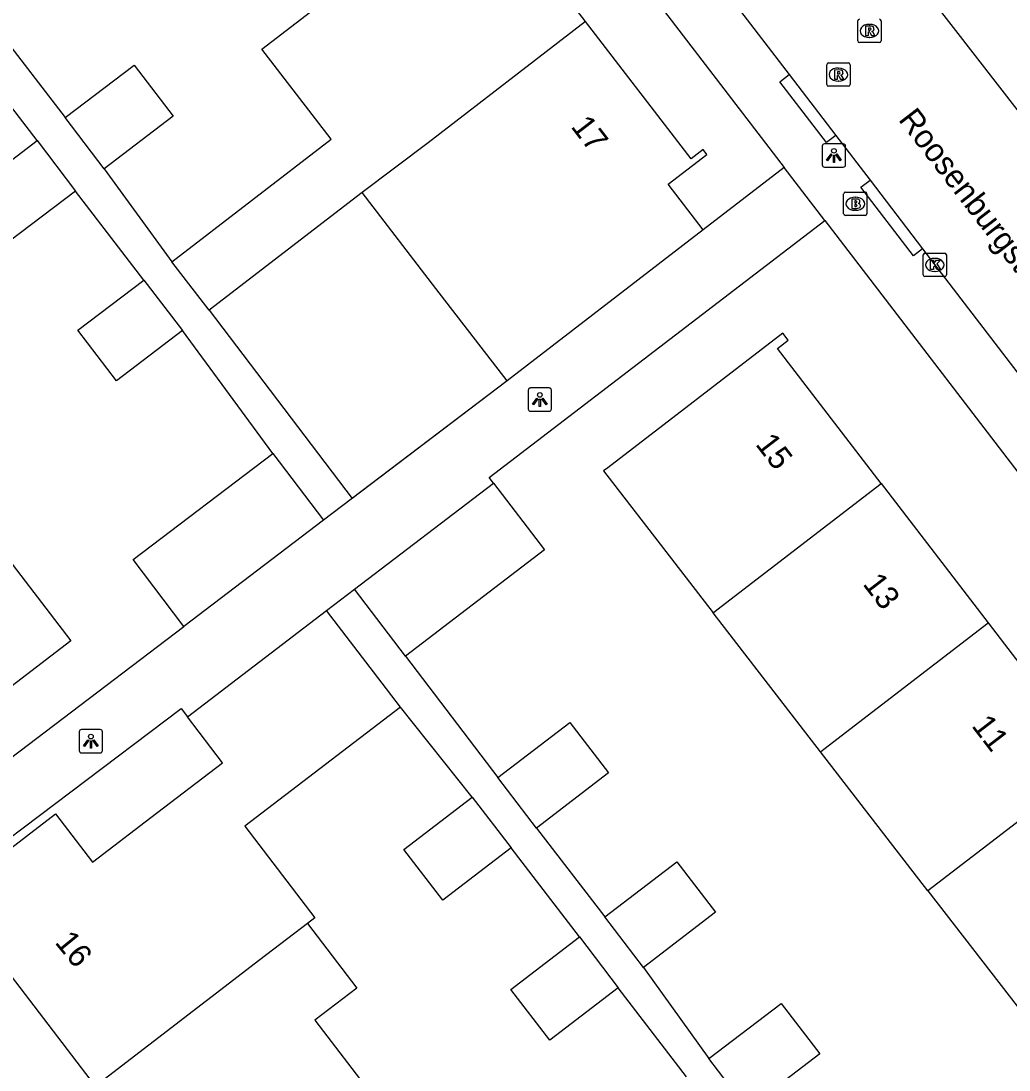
# Model space of a CAD drawing. Extents: x 159353 to 160616, y 385893 to 387321.
# Drawn here: x 160292.62 to 160335.04, y 386576.89 to 386621.93 of the extents above; entities that cross this region are included whole.
import ezdxf

# ---------------------------------------------------------------- set-up
doc = ezdxf.new("R2010")
doc.units = 0
for name, color, linetype in [('IMGEO_Brandkraan', 7, 'Continuous'), ('IMGEO_Kolk', 7, 'Continuous'), ('IMGEO_Lichtpunt', 7, 'Continuous'), ('IMGEO_Muur', 7, 'Continuous'), ('IMGEO_Openbare_ruimte_label', 7, 'Continuous'), ('IMGEO_Pand', 7, 'Continuous'), ('IMGEO_Pand_nummerreeks', 7, 'Continuous'), ('IMGEO_Rijbaan_lokaal_open', 7, 'Continuous'), ('IMGEO_Rioolput', 7, 'Continuous'), ('IMGEO_Voetpad_open', 7, 'Continuous')]:
    doc.layers.add(name, color=color, linetype=linetype)

msp = doc.modelspace()

# ---------------------------------------------------------------- linework, layer by layer
at = {"layer": 'IMGEO_Brandkraan'}
for p, q in [((160327.942, 386613.654), (160327.942, 386614.506)), ((160328.017, 386614.58), (160328.869, 386614.58)), ((160328.43, 386614.36), (160328.455, 386614.36)), ((160328.943, 386614.506), (160328.943, 386613.654)), ((160328.453, 386613.8), (160328.428, 386613.8)), ((160328.869, 386613.58), (160328.017, 386613.58))]:
    msp.add_line(p, q, dxfattribs=at)
for points in [[(160327.942, 386613.654), (160327.942, 386614.506)], [(160328.017, 386614.58), (160328.869, 386614.58)], [(160328.29, 386614.28), (160328.29, 386613.88), (160328.503, 386613.88)], [(160328.521, 386614.28), (160328.29, 386614.28)], [(160328.469, 386614.199), (160328.415, 386614.199), (160328.415, 386614.123)], [(160328.943, 386614.506), (160328.943, 386613.654)], [(160328.415, 386614.123), (160328.468, 386614.123)], [(160328.477, 386614.047), (160328.415, 386614.047), (160328.415, 386613.966)], [(160328.415, 386613.966), (160328.477, 386613.966)], [(160328.869, 386613.58), (160328.017, 386613.58)]]:
    msp.add_lwpolyline(points, dxfattribs=at)
for centre, radius, start, end in [((160328.019, 386614.504), 0.0765, 91.552, 178.448), ((160328.019, 386614.504), 0.0765, 91.552, 178.448), ((160328.47, 386614.161), 0.0379, 267.8285, 90.9355), ((160328.525, 386614.135), 0.145, 59.4692, 91.5367), ((160328.55, 386614.182), 0.0922, 285.5137, 58.1501), ((160328.867, 386614.504), 0.0765, 1.552, 88.448), ((160328.867, 386614.504), 0.0765, 1.552, 88.448), ((160328.478, 386614.006), 0.0404, 269.8759, 90.5077), ((160328.509, 386614.131), 0.251, 268.6676, 293.5347), ((160328.555, 386613.99), 0.105, 301.3115, 78.989), ((160328.019, 386613.656), 0.0765, 181.552, 268.448), ((160328.019, 386613.656), 0.0765, 181.552, 268.448), ((160328.867, 386613.656), 0.0765, 271.552, 358.448), ((160328.867, 386613.656), 0.0765, 271.552, 358.448)]:
    msp.add_arc(centre, radius, start, end, dxfattribs=at)
for centre, major_axis, ratio, start_param, end_param in [((160328.429, 386614.08), (-0.387, 0.002), 0.722429, 4.712389, 7.853982), ((160328.454, 386614.08), (-0.39, 0.002), 0.717154, 1.570796, 4.712389)]:
    msp.add_ellipse(centre, major_axis=major_axis, ratio=ratio, start_param=start_param, end_param=end_param, dxfattribs=at)
at = {"layer": 'IMGEO_Kolk'}
for p, q in [((160331.431, 386611.955), (160332.283, 386611.955)), ((160331.356, 386611.029), (160331.356, 386611.881)), ((160331.844, 386611.735), (160331.869, 386611.735)), ((160332.357, 386611.881), (160332.357, 386611.029)), ((160331.867, 386611.175), (160331.842, 386611.175)), ((160332.283, 386610.955), (160331.431, 386610.955))]:
    msp.add_line(p, q, dxfattribs=at)
for points in [[(160331.431, 386611.955), (160332.283, 386611.955)], [(160331.356, 386611.029), (160331.356, 386611.881)], [(160331.677, 386611.655), (160331.8, 386611.655), (160331.8, 386611.504), (160331.93, 386611.655), (160332.094, 386611.655), (160331.948, 386611.504), (160332.101, 386611.255), (160331.949, 386611.255), (160331.864, 386611.419), (160331.8, 386611.352), (160331.8, 386611.255), (160331.677, 386611.255), (160331.677, 386611.655)], [(160332.357, 386611.881), (160332.357, 386611.029)], [(160332.283, 386610.955), (160331.431, 386610.955)]]:
    msp.add_lwpolyline(points, dxfattribs=at)
for centre, start, end in [((160331.433, 386611.879), 91.552, 178.448), ((160331.433, 386611.879), 91.552, 178.448), ((160332.281, 386611.879), 1.552, 88.448), ((160332.281, 386611.879), 1.552, 88.448), ((160331.433, 386611.031), 181.552, 268.448), ((160331.433, 386611.031), 181.552, 268.448), ((160332.281, 386611.031), 271.552, 358.448), ((160332.281, 386611.031), 271.552, 358.448)]:
    msp.add_arc(centre, 0.0765, start, end, dxfattribs=at)
for centre, major_axis, ratio, start_param, end_param in [((160331.843, 386611.455), (-0.387, 0.002), 0.722429, 4.712389, 7.853982), ((160331.868, 386611.455), (-0.39, 0.002), 0.717154, 1.570796, 4.712389)]:
    msp.add_ellipse(centre, major_axis=major_axis, ratio=ratio, start_param=start_param, end_param=end_param, dxfattribs=at)
at = {"layer": 'IMGEO_Lichtpunt'}
for p, q in [((160327.025, 386616.555), (160327.025, 386615.748)), ((160327.025, 386616.555), (160327.025, 386615.748)), ((160327.927, 386616.65), (160327.119, 386616.65)), ((160327.927, 386616.65), (160327.119, 386616.65)), ((160328.021, 386615.748), (160328.021, 386616.555)), ((160328.021, 386615.748), (160328.021, 386616.555)), ((160327.119, 386615.654), (160327.927, 386615.654)), ((160327.119, 386615.654), (160327.927, 386615.654)), ((160314.397, 386606.076), (160314.397, 386605.269)), ((160314.397, 386606.076), (160314.397, 386605.269)), ((160315.299, 386606.171), (160314.491, 386606.171)), ((160315.299, 386606.171), (160314.491, 386606.171)), ((160315.393, 386605.269), (160315.393, 386606.076)), ((160315.393, 386605.269), (160315.393, 386606.076)), ((160314.491, 386605.175), (160315.299, 386605.175)), ((160314.491, 386605.175), (160315.299, 386605.175)), ((160295.119, 386591.409), (160295.119, 386590.602)), ((160295.119, 386591.409), (160295.119, 386590.602)), ((160296.021, 386591.504), (160295.213, 386591.504)), ((160296.021, 386591.504), (160295.213, 386591.504)), ((160296.115, 386590.602), (160296.115, 386591.409)), ((160296.115, 386590.602), (160296.115, 386591.409)), ((160295.213, 386590.508), (160296.021, 386590.508)), ((160295.213, 386590.508), (160296.021, 386590.508))]:
    msp.add_line(p, q, dxfattribs=at)
for points in [[(160327.399, 386616.219), (160327.438, 386616.191), (160327.25, 386615.929), (160327.212, 386615.956), (160327.399, 386616.219)], [(160327.501, 386616.171), (160327.548, 386616.171), (160327.548, 386615.849), (160327.501, 386615.849), (160327.501, 386616.171)], [(160327.611, 386616.191), (160327.649, 386616.218), (160327.836, 386615.956), (160327.797, 386615.928), (160327.611, 386616.191)], [(160314.771, 386605.74), (160314.81, 386605.712), (160314.622, 386605.45), (160314.584, 386605.477), (160314.771, 386605.74)], [(160314.873, 386605.692), (160314.92, 386605.692), (160314.92, 386605.37), (160314.873, 386605.37), (160314.873, 386605.692)], [(160314.983, 386605.712), (160315.021, 386605.739), (160315.208, 386605.477), (160315.169, 386605.449), (160314.983, 386605.712)], [(160295.493, 386591.073), (160295.532, 386591.045), (160295.344, 386590.783), (160295.306, 386590.81), (160295.493, 386591.073)], [(160295.595, 386591.025), (160295.642, 386591.025), (160295.642, 386590.703), (160295.595, 386590.703), (160295.595, 386591.025)], [(160295.705, 386591.045), (160295.743, 386591.072), (160295.93, 386590.81), (160295.891, 386590.782), (160295.705, 386591.045)]]:
    msp.add_lwpolyline(points, dxfattribs=at)
for centre in [(160327.524, 386616.353), (160314.896, 386605.874), (160295.618, 386591.207)]:
    msp.add_circle(centre, 0.0994, dxfattribs=at)
for centre, start, end in [((160327.119, 386616.555), 90, 180), ((160327.119, 386616.555), 90, 180), ((160327.927, 386616.555), 0, 90), ((160327.927, 386616.555), 0, 90), ((160327.119, 386615.748), 180, 270), ((160327.119, 386615.748), 180, 270), ((160327.927, 386615.748), 270, 0), ((160327.927, 386615.748), 270, 360), ((160314.491, 386606.076), 90, 180), ((160314.491, 386606.076), 90, 180), ((160315.299, 386606.076), 0, 90), ((160315.299, 386606.076), 0, 90), ((160314.491, 386605.269), 180, 270), ((160314.491, 386605.269), 180, 270), ((160315.299, 386605.269), 270, 0), ((160315.299, 386605.269), 270, 360), ((160295.213, 386591.409), 90, 180), ((160295.213, 386591.409), 90, 180), ((160296.021, 386591.409), 0, 90), ((160296.021, 386591.409), 0, 90), ((160295.213, 386590.602), 180, 270), ((160295.213, 386590.602), 180, 270), ((160296.021, 386590.602), 270, 0), ((160296.021, 386590.602), 270, 360)]:
    msp.add_arc(centre, 0.0946, start, end, dxfattribs=at)
at = {"layer": 'IMGEO_Muur'}
msp.add_lwpolyline([(160313.486, 386606.481), (160306.79, 386601.394)], dxfattribs=at)
at = {"layer": 'IMGEO_Pand'}
for points in [[(160316.863, 386621.901), (160312.263, 386627.878)], [(160299.096, 386611.588), (160305.929, 386616.847), (160302.954, 386620.714), (160305.476, 386622.655)], [(160316.863, 386621.901), (160310.1, 386616.696), (160307.261, 386614.57)], [(160321.913, 386612.965), (160320.406, 386614.923), (160322.064, 386616.199), (160321.904, 386616.406), (160321.394, 386616.013), (160316.863, 386621.901)], [(160294.513, 386617.781), (160297.472, 386620.037), (160299.152, 386617.834), (160296.193, 386615.578)], [(160296.193, 386615.578), (160294.513, 386617.781)], [(160294.958, 386614.626), (160292.13, 386612.469), (160290.477, 386614.636), (160293.305, 386616.793)], [(160293.305, 386616.793), (160294.958, 386614.626)], [(160307.261, 386614.57), (160300.691, 386609.515)], [(160313.486, 386606.481), (160310.437, 386610.444), (160307.261, 386614.57)], [(160321.913, 386612.965), (160313.486, 386606.481)], [(160300.691, 386609.515), (160299.096, 386611.588)], [(160299.546, 386608.64), (160296.718, 386606.483), (160295.065, 386608.65), (160297.893, 386610.807)], [(160297.893, 386610.807), (160299.546, 386608.64)], [(160329.552, 386602.067), (160325.102, 386607.863), (160325.566, 386608.22), (160325.333, 386608.523), (160317.81, 386602.748), (160317.63, 386602.61), (160320.688, 386598.653), (160322.333, 386596.524)], [(160299.606, 386595.938), (160297.429, 386598.805), (160303.426, 386603.36)], [(160303.426, 386603.36), (160305.603, 386600.493)], [(160306.938, 386597.534), (160312.907, 386602.092)], [(160312.907, 386602.092), (160315.098, 386599.223), (160309.129, 386594.665)], [(160322.333, 386596.524), (160322.495, 386596.648), (160329.552, 386602.067)], [(160329.552, 386602.067), (160334.145, 386596.084)], [(160290.078, 386601.42), (160291.716, 386599.285), (160294.758, 386595.316), (160287.321, 386589.615), (160287.154, 386589.833), (160287.593, 386590.17), (160283.08, 386596.056)], [(160305.603, 386600.493), (160299.606, 386595.938)], [(160309.129, 386594.665), (160306.938, 386597.534)], [(160299.761, 386592.055), (160305.738, 386596.618)], [(160308.906, 386592.469), (160307.935, 386593.741), (160305.738, 386596.618)], [(160326.946, 386590.556), (160322.333, 386596.524)], [(160326.946, 386590.556), (160327.089, 386590.665), (160334.145, 386596.084)], [(160334.145, 386596.084), (160338.74, 386590.1)], [(160308.906, 386592.469), (160302.222, 386587.365), (160305.233, 386583.422), (160304.916, 386583.179)], [(160295.814, 386576.202), (160291.36, 386582.015), (160290.79, 386581.578), (160290.558, 386581.881), (160290.875, 386582.124), (160289.288, 386584.196), (160294.106, 386587.888), (160295.693, 386585.816), (160298.193, 386587.732), (160301.265, 386590.086), (160299.761, 386592.055)], [(160313.092, 386589.444), (160316.189, 386591.816), (160317.849, 386589.649), (160314.753, 386587.277)], [(160331.56, 386584.586), (160326.946, 386590.556)], [(160338.74, 386590.1), (160331.56, 386584.586)], [(160314.753, 386587.277), (160313.092, 386589.444)], [(160313.662, 386586.426), (160310.726, 386584.177), (160309.059, 386586.353), (160311.995, 386588.603)], [(160311.995, 386588.603), (160313.662, 386586.426)], [(160317.686, 386583.461), (160320.783, 386585.833), (160322.443, 386583.666), (160319.347, 386581.294)], [(160331.56, 386584.586), (160336.173, 386578.617)], [(160304.916, 386583.179), (160302.879, 386581.619), (160295.814, 386576.202)], [(160304.916, 386583.179), (160307.032, 386580.408), (160305.23, 386579.032), (160307.71, 386575.796)], [(160319.347, 386581.294), (160317.686, 386583.461)], [(160318.26, 386580.425), (160315.324, 386578.176), (160313.657, 386580.352), (160316.593, 386582.602)], [(160316.593, 386582.602), (160318.26, 386580.425)], [(160322.157, 386577.382), (160325.254, 386579.754), (160326.914, 386577.587), (160323.818, 386575.215)], [(160323.818, 386575.215), (160322.157, 386577.382)]]:
    msp.add_lwpolyline(points, dxfattribs=at)
at = {"layer": 'IMGEO_Rijbaan_lokaal_open'}
for points in [[(160289.146, 386667.091), (160297.299, 386656.471), (160319.91, 386627.059), (160325.603, 386619.624)], [(160324.964, 386631.67), (160324.982, 386631.527), (160336.419, 386616.785), (160336.439, 386616.787)], [(160325.603, 386619.624), (160327.6, 386617.016)], [(160327.6, 386617.016), (160329.073, 386615.092)], [(160329.073, 386615.092), (160331.331, 386612.143)], [(160331.331, 386612.143), (160338.335, 386602.995), (160341.052, 386599.452)]]:
    msp.add_lwpolyline(points, dxfattribs=at)
at = {"layer": 'IMGEO_Rioolput'}
for p, q in [((160328.549, 386621.075), (160328.549, 386621.927)), ((160329.55, 386621.927), (160329.55, 386621.075)), ((160329.037, 386621.781), (160329.062, 386621.781)), ((160329.476, 386621.001), (160328.624, 386621.001)), ((160329.06, 386621.221), (160329.035, 386621.221)), ((160327.217, 386619.198), (160327.217, 386620.05)), ((160327.292, 386620.124), (160328.144, 386620.124)), ((160328.218, 386620.05), (160328.218, 386619.198)), ((160327.705, 386619.904), (160327.73, 386619.904)), ((160328.144, 386619.124), (160327.292, 386619.124)), ((160327.728, 386619.344), (160327.703, 386619.344))]:
    msp.add_line(p, q, dxfattribs=at)
for points in [[(160328.549, 386621.075), (160328.549, 386621.927)], [(160329.55, 386621.927), (160329.55, 386621.075)], [(160329.138, 386621.699), (160328.886, 386621.701), (160328.886, 386621.301)], [(160328.886, 386621.301), (160329.01, 386621.301), (160329.01, 386621.463), (160329.021, 386621.463)], [(160329.064, 386621.62), (160329.01, 386621.62), (160329.01, 386621.539)], [(160329.01, 386621.539), (160329.062, 386621.539)], [(160329.068, 386621.434), (160329.139, 386621.301), (160329.279, 386621.301), (160329.214, 386621.427)], [(160329.476, 386621.001), (160328.624, 386621.001)], [(160327.217, 386619.198), (160327.217, 386620.05)], [(160327.292, 386620.124), (160328.144, 386620.124)], [(160328.218, 386620.05), (160328.218, 386619.198)], [(160327.806, 386619.822), (160327.554, 386619.824), (160327.554, 386619.424)], [(160327.554, 386619.424), (160327.678, 386619.424), (160327.678, 386619.586), (160327.689, 386619.586)], [(160327.732, 386619.743), (160327.678, 386619.743), (160327.678, 386619.662)], [(160327.678, 386619.662), (160327.73, 386619.662)], [(160327.736, 386619.557), (160327.807, 386619.424), (160327.947, 386619.424), (160327.882, 386619.55)], [(160328.144, 386619.124), (160327.292, 386619.124)]]:
    msp.add_lwpolyline(points, dxfattribs=at)
for centre, radius, start, end in [((160328.626, 386621.925), 0.0765, 91.552, 178.448), ((160328.626, 386621.925), 0.0765, 91.552, 178.448), ((160329.474, 386621.925), 0.0765, 1.552, 88.448), ((160329.474, 386621.925), 0.0765, 1.552, 88.448), ((160329.02, 386621.41), 0.0533, 26.0293, 88.6989), ((160329.046, 386621.728), 0.19, 274.7715, 282.9687), ((160329.07, 386621.524), 0.0964, 77.0061, 93.1865), ((160329.084, 386621.581), 0.0378, 276.6634, 79.6772), ((160329.137, 386621.589), 0.109, 350.3612, 89.416), ((160329.135, 386621.589), 0.112, 277.5842, 350.9817), ((160329.119, 386621.374), 0.108, 29.5134, 73.7905), ((160328.626, 386621.077), 0.0765, 181.552, 268.448), ((160328.626, 386621.077), 0.0765, 181.552, 268.448), ((160329.474, 386621.077), 0.0765, 271.552, 358.448), ((160329.474, 386621.077), 0.0765, 271.552, 358.448), ((160327.294, 386620.048), 0.0765, 91.552, 178.448), ((160327.294, 386620.048), 0.0765, 91.552, 178.448), ((160328.142, 386620.048), 0.0765, 1.552, 88.448), ((160328.142, 386620.048), 0.0765, 1.552, 88.448), ((160327.688, 386619.533), 0.0533, 26.0293, 88.6989), ((160327.714, 386619.851), 0.19, 274.7715, 282.9687), ((160327.738, 386619.647), 0.0964, 77.0061, 93.1865), ((160327.752, 386619.704), 0.0378, 276.6634, 79.6772), ((160327.805, 386619.712), 0.109, 350.3612, 89.416), ((160327.803, 386619.712), 0.112, 277.5842, 350.9817), ((160327.787, 386619.497), 0.108, 29.5134, 73.7905), ((160327.294, 386619.2), 0.0765, 181.552, 268.448), ((160327.294, 386619.2), 0.0765, 181.552, 268.448), ((160328.142, 386619.2), 0.0765, 271.552, 358.448), ((160328.142, 386619.2), 0.0765, 271.552, 358.448)]:
    msp.add_arc(centre, radius, start, end, dxfattribs=at)
for centre, major_axis, ratio, start_param, end_param in [((160329.036, 386621.501), (-0.387, 0.002), 0.722429, 4.712389, 7.853982), ((160329.061, 386621.501), (-0.39, 0.002), 0.717154, 1.570796, 4.712389), ((160327.704, 386619.624), (-0.387, 0.002), 0.722429, 4.712389, 7.853982), ((160327.729, 386619.624), (-0.39, 0.002), 0.717154, 1.570796, 4.712389)]:
    msp.add_ellipse(centre, major_axis=major_axis, ratio=ratio, start_param=start_param, end_param=end_param, dxfattribs=at)
at = {"layer": 'IMGEO_Voetpad_open'}
for points in [[(160272.537, 386684.512), (160325.389, 386615.639)], [(160291.593, 386621.555), (160294.513, 386617.781)], [(160293.305, 386616.793), (160290.369, 386620.611)], [(160327.6, 386617.016), (160327.204, 386616.713), (160325.207, 386619.321), (160325.603, 386619.624)], [(160296.193, 386615.578), (160299.096, 386611.588)], [(160325.389, 386615.639), (160321.913, 386612.965)], [(160327.134, 386613.365), (160325.389, 386615.639)], [(160331.331, 386612.143), (160330.935, 386611.84), (160328.677, 386614.789), (160329.073, 386615.092)], [(160297.893, 386610.807), (160294.958, 386614.626)], [(160312.907, 386602.092), (160312.725, 386602.331), (160327.134, 386613.365)], [(160327.134, 386613.365), (160368.75, 386559.092)], [(160300.691, 386609.515), (160306.835, 386601.428)], [(160303.426, 386603.36), (160299.546, 386608.64)], [(160313.486, 386606.481), (160306.835, 386601.428)], [(160306.835, 386601.428), (160306.79, 386601.394), (160305.603, 386600.493)], [(160305.738, 386596.618), (160306.938, 386597.534)], [(160283.64, 386583.809), (160299.606, 386595.938)], [(160309.129, 386594.665), (160313.092, 386589.444)], [(160285.267, 386581.678), (160299.488, 386592.413), (160299.761, 386592.055)], [(160311.995, 386588.603), (160308.906, 386592.469)], [(160314.753, 386587.277), (160317.686, 386583.461)], [(160316.593, 386582.602), (160313.662, 386586.426)], [(160319.347, 386581.294), (160322.157, 386577.382)], [(160321.191, 386576.6), (160318.26, 386580.425)]]:
    msp.add_lwpolyline(points, dxfattribs=at)

# ---------------------------------------------------------------- texts
at = {"layer": 'IMGEO_Openbare_ruimte_label'}
msp.add_text('Roosenburgstraat', height=1, rotation=307.6035, dxfattribs=at).set_placement((160330.26, 386617.688))
at = {"layer": 'IMGEO_Pand_nummerreeks'}
for s, rotation, p in [('17', 307.5803, (160316.197, 386617.389)), ('15', 307.5171, (160324.123, 386603.752)), ('13', 307.5165, (160328.73, 386597.752)), ('11', 307.5165, (160333.406, 386591.662)), ('16', 309.2302, (160294.038, 386582.362))]:
    msp.add_text(s, height=1, rotation=rotation, dxfattribs=at).set_placement(p)

doc.saveas('drawing.dxf')
